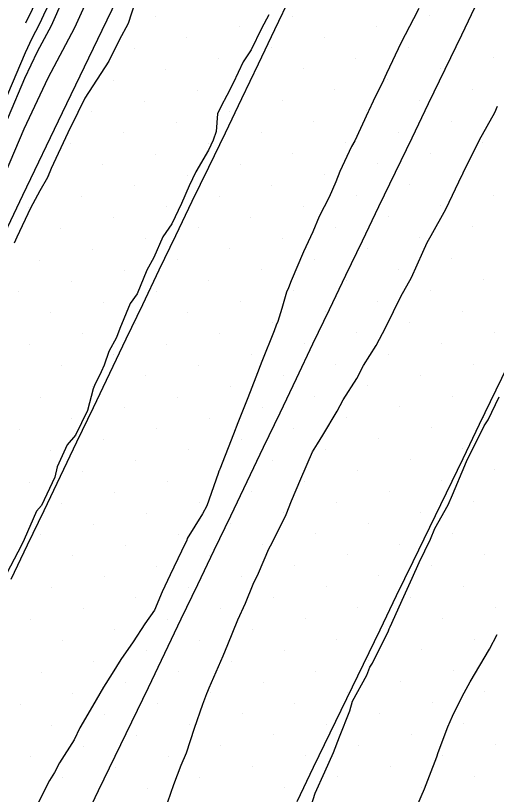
# Model space of a CAD drawing. Extents: x 2354170 to 2357230, y 866100 to 868290.
# Drawn here: x 2355304.6 to 2355336.2, y 866227 to 866278.1 of the extents above; entities that cross this region are included whole.
import ezdxf

# ---------------------------------------------------------------- set-up
doc = ezdxf.new("R2010")
doc.units = 0
for name, color, linetype in [('Default', 7, 'Continuous'), ('DTM Contours Minor', 7, 'Continuous'), ('Exist DTM Breakline', 7, 'Continuous'), ('Exist DTM Scan Elevation Point', 7, 'Continuous'), ('Exist Roads EOP', 7, 'Continuous'), ('PH Exist DTM Breakline', 7, 'Continuous')]:
    doc.layers.add(name, color=color, linetype=linetype)

msp = doc.modelspace()

# ---------------------------------------------------------------- linework, layer by layer
at = {"layer": 'Default'}
for points in [[(2355325.915, 866322.658), (2355316.47, 866301.854), (2355316.131, 866301.076), (2355311.613, 866290.599), (2355307.228, 866279.568), (2355306.602, 866278.454), (2355306.182, 866277.514), (2355305.692, 866276.594), (2355305.248, 866275.652), (2355302.601, 866269.465), (2355300.389, 866265.68), (2355298.499, 866261.311), (2355296.219, 866256.981), (2355295.908, 866256.462), (2355293.954, 866252.056), (2355291.877, 866247.68), (2355289.746, 866243.4), (2355286.357, 866237.869), (2355284.634, 866233.7), (2355283.785, 866232.093)], [(2355313.148, 866281.137), (2355312.023, 866277.578), (2355311.423, 866276.496), (2355310.74, 866275.123), (2355309.175, 866272.677), (2355308.712, 866271.753), (2355308.061, 866270.406), (2355306.97, 866268.064), (2355306.712, 866267.49), (2355306.212, 866266.601), (2355305.603, 866265.461), (2355304.716, 866263.564), (2355304.523, 866263.178)], [(2355310.002, 866280.655), (2355308.5, 866277.295), (2355306.752, 866274.009), (2355305.163, 866270.644), (2355303.936, 866267.774), (2355302.91, 866266.019), (2355300.772, 866261.079), (2355298.194, 866256.182), (2355298.05, 866255.941), (2355295.836, 866250.949), (2355293.482, 866245.99), (2355291.067, 866241.141), (2355289.514, 866238.606), (2355287.512, 866233.762), (2355284.945, 866228.899), (2355282.484, 866224.134)], [(2355321.244, 866278.148), (2355320.768, 866277.252), (2355320.09, 866275.86), (2355319.569, 866275.062), (2355318.896, 866273.668), (2355318.48, 866272.854), (2355318.126, 866272.164), (2355317.868, 866271.654), (2355317.779, 866270.491), (2355317.596, 866269.928), (2355317.285, 866269.281), (2355316.452, 866267.852), (2355316.028, 866266.947), (2355315.524, 866265.773), (2355314.88, 866264.448), (2355314.297, 866263.587), (2355313.693, 866262.225), (2355313.238, 866261.406), (2355312.597, 866259.85), (2355312.156, 866259.206), (2355311.47, 866257.575), (2355311.25, 866256.976), (2355310.756, 866256.057), (2355310.446, 866255.17), (2355310.232, 866254.74), (2355309.803, 866253.835), (2355309.707, 866253.614), (2355309.335, 866252.192), (2355308.56, 866250.576), (2355308.021, 866249.936), (2355307.35, 866248.492), (2355307.203, 866247.815), (2355306.331, 866245.962), (2355305.998, 866245.585), (2355305.195, 866243.741), (2355305.019, 866243.37), (2355304.051, 866241.53)], [(2355324.006, 866226.206), (2355324.296, 866227.086), (2355324.919, 866228.497), (2355325.483, 866229.756), (2355325.882, 866230.785), (2355326.565, 866232.484), (2355326.728, 866233.135), (2355327.685, 866234.836), (2355327.881, 866235.351), (2355328.053, 866235.62), (2355329.091, 866237.749), (2355329.147, 866237.873), (2355329.201, 866238.004), (2355330.102, 866240.005), (2355330.643, 866241.195), (2355331.11, 866242.219), (2355331.851, 866243.752), (2355332.131, 866244.462), (2355333.022, 866246.018), (2355333.3, 866246.671), (2355334.104, 866248.588), (2355334.27, 866248.951), (2355335.226, 866250.857), (2355335.388, 866251.183), (2355335.642, 866251.583), (2355336.353, 866253.095)], [(2355330.668, 866225.552), (2355331.46, 866227.37), (2355331.788, 866228.234), (2355332.262, 866229.484), (2355332.366, 866229.769), (2355333.005, 866231.44), (2355333.296, 866232.151), (2355333.938, 866233.434), (2355334.449, 866234.386), (2355335.088, 866235.472), (2355335.721, 866236.542), (2355336.231, 866237.509)]]:
    msp.add_lwpolyline(points, dxfattribs=at)
at = {"layer": 'DTM Contours Minor'}
for points in [[(2355307.735, 866279.188), (2355306.954, 866277.441), (2355306.045, 866275.732), (2355305.219, 866273.983), (2355303.046, 866268.902), (2355301.229, 866265.793), (2355299.257, 866261.234), (2355296.878, 866256.714), (2355296.622, 866256.288), (2355294.581, 866251.687), (2355292.412, 866247.117), (2355290.186, 866242.647), (2355287.409, 866238.115), (2355285.593, 866233.72), (2355283.264, 866229.31), (2355281.032, 866224.988)], [(2355331.089, 866278.575), (2355330.737, 866277.883), (2355329.932, 866276.344), (2355328.972, 866274.301), (2355328.856, 866274.058), (2355328.776, 866273.876), (2355328.101, 866272.501), (2355327.801, 866271.873), (2355327.757, 866271.787), (2355326.889, 866269.883), (2355326.663, 866269.513), (2355325.903, 866267.878), (2355325.644, 866267.19), (2355325.212, 866266.188), (2355324.545, 866264.919), (2355324.143, 866263.912), (2355323.524, 866262.597), (2355322.723, 866260.695), (2355322.543, 866260.248), (2355322.41, 866259.951), (2355322.096, 866258.893), (2355321.838, 866258.03), (2355321.734, 866257.786), (2355321.587, 866257.413), (2355320.782, 866255.418), (2355320.398, 866254.394), (2355319.871, 866253.023), (2355319.208, 866251.379), (2355318.931, 866250.648), (2355318.023, 866248.341), (2355317.996, 866248.269), (2355317.973, 866248.223), (2355317.924, 866248.056), (2355317.179, 866245.938), (2355316.897, 866245.424), (2355315.89, 866243.804), (2355315.855, 866243.69), (2355315.508, 866242.969), (2355314.761, 866241.416), (2355314.247, 866240.304), (2355313.735, 866239.098), (2355313.105, 866238.211), (2355312.344, 866237.02), (2355311.542, 866235.87), (2355310.955, 866234.941), (2355310.393, 866234.051), (2355309.675, 866232.791), (2355308.848, 866231.384), (2355308.461, 866230.596), (2355307.514, 866229.074), (2355307.171, 866228.452), (2355306.855, 866227.918), (2355305.988, 866226.237)], [(2355314.612, 866226.527), (2355315.02, 866227.65), (2355315.499, 866228.937), (2355315.835, 866229.747), (2355316.364, 866231.363), (2355316.908, 866232.929), (2355317.178, 866233.629), (2355317.243, 866233.779), (2355317.335, 866233.998), (2355318.254, 866236.108), (2355318.559, 866236.849), (2355319.211, 866238.472), (2355319.712, 866239.557), (2355320.221, 866240.802), (2355320.574, 866241.536), (2355321.246, 866243.121), (2355321.462, 866243.521), (2355322.383, 866245.367), (2355322.736, 866246.268), (2355323.351, 866247.723), (2355324.123, 866249.475), (2355324.436, 866250.003), (2355324.782, 866250.585), (2355325.724, 866252.149), (2355326.115, 866252.898), (2355327.017, 866254.291), (2355327.46, 866255.152), (2355328.281, 866256.452), (2355328.933, 866257.671), (2355329.437, 866258.685), (2355329.916, 866259.676), (2355330.601, 866260.912), (2355331.357, 866262.589), (2355331.643, 866263.221), (2355331.897, 866263.687), (2355332.871, 866265.406), (2355333.934, 866267.653), (2355333.952, 866267.688), (2355334.052, 866267.903), (2355334.964, 866269.724), (2355335.068, 866269.948), (2355336.077, 866271.755), (2355336.259, 866272.158)]]:
    msp.add_lwpolyline(points, dxfattribs=at)
at = {"layer": 'Exist DTM Breakline'}
for points in [[(2355304.332, 866241.124), (2355305.414, 866243.377), (2355306.495, 866245.631), (2355307.574, 866247.887), (2355308.653, 866250.142), (2355309.732, 866252.397), (2355310.812, 866254.652), (2355311.892, 866256.906), (2355312.972, 866259.161), (2355314.053, 866261.415), (2355315.136, 866263.669), (2355316.222, 866265.92), (2355317.309, 866268.172), (2355318.395, 866270.423), (2355319.48, 866272.676), (2355320.561, 866274.93), (2355321.642, 866277.184), (2355322.723, 866279.438)], [(2355308.993, 866225.011), (2355310.077, 866227.264), (2355311.164, 866229.515), (2355312.251, 866231.766), (2355313.338, 866234.018), (2355314.421, 866236.271), (2355315.501, 866238.526), (2355316.582, 866240.78), (2355317.662, 866243.034), (2355318.743, 866245.289), (2355319.823, 866247.543), (2355320.904, 866249.798), (2355321.984, 866252.052), (2355323.065, 866254.307), (2355324.145, 866256.561), (2355325.226, 866258.816), (2355326.306, 866261.07), (2355327.387, 866263.325), (2355328.472, 866265.577), (2355329.559, 866267.828), (2355330.645, 866270.08), (2355331.731, 866272.331), (2355332.818, 866274.583), (2355333.904, 866276.835), (2355334.99, 866279.086)], [(2355323.095, 866226.551), (2355324.184, 866228.802), (2355325.273, 866231.052), (2355326.363, 866233.302), (2355327.453, 866235.551), (2355328.543, 866237.801), (2355329.634, 866240.051), (2355330.723, 866242.301), (2355331.812, 866244.551), (2355332.901, 866246.802), (2355333.99, 866249.052), (2355335.078, 866251.303), (2355336.167, 866253.553), (2355337.256, 866255.804)]]:
    msp.add_lwpolyline(points, dxfattribs=at)
at = {"layer": 'Exist DTM Scan Elevation Point'}
for p, q in [((2355322.792, 866278.069), (2355322.792, 866278.069)), ((2355331.806, 866278.101), (2355331.806, 866278.101)), ((2355313.779, 866278.038), (2355313.779, 866278.038)), ((2355319.328, 866277.364), (2355319.328, 866277.364)), ((2355328.342, 866277.395), (2355328.342, 866277.395)), ((2355315.864, 866276.658), (2355315.864, 866276.658)), ((2355324.877, 866276.69), (2355324.877, 866276.69)), ((2355330.427, 866276.016), (2355330.427, 866276.016)), ((2355312.399, 866275.953), (2355312.399, 866275.953)), ((2355321.413, 866275.984), (2355321.413, 866275.984)), ((2355317.949, 866275.279), (2355317.949, 866275.279)), ((2355326.962, 866275.31), (2355326.962, 866275.31)), ((2355335.976, 866275.342), (2355335.976, 866275.342)), ((2355314.484, 866274.573), (2355314.484, 866274.573)), ((2355323.498, 866274.605), (2355323.498, 866274.605)), ((2355332.512, 866274.637), (2355332.512, 866274.637)), ((2355311.02, 866273.868), (2355311.02, 866273.868)), ((2355329.047, 866273.931), (2355329.047, 866273.931)), ((2355316.569, 866273.194), (2355316.569, 866273.194)), ((2355325.583, 866273.225), (2355325.583, 866273.225)), ((2355334.597, 866273.257), (2355334.597, 866273.257)), ((2355313.105, 866272.488), (2355313.105, 866272.488)), ((2355322.119, 866272.52), (2355322.119, 866272.52)), ((2355331.132, 866272.552), (2355331.132, 866272.552)), ((2355309.64, 866271.783), (2355309.64, 866271.783)), ((2355318.654, 866271.814), (2355318.654, 866271.814)), ((2355327.668, 866271.846), (2355327.668, 866271.846)), ((2355315.19, 866271.109), (2355315.19, 866271.109)), ((2355324.204, 866271.141), (2355324.204, 866271.141)), ((2355333.217, 866271.172), (2355333.217, 866271.172)), ((2355311.725, 866270.403), (2355311.725, 866270.403)), ((2355320.739, 866270.435), (2355320.739, 866270.435)), ((2355329.753, 866270.467), (2355329.753, 866270.467)), ((2355308.261, 866269.698), (2355308.261, 866269.698)), ((2355317.275, 866269.729), (2355317.275, 866269.729)), ((2355326.289, 866269.761), (2355326.289, 866269.761)), ((2355335.302, 866269.793), (2355335.302, 866269.793)), ((2355313.81, 866269.024), (2355313.81, 866269.024)), ((2355322.824, 866269.056), (2355322.824, 866269.056)), ((2355331.838, 866269.087), (2355331.838, 866269.087)), ((2355319.36, 866268.35), (2355319.36, 866268.35)), ((2355328.374, 866268.382), (2355328.374, 866268.382)), ((2355310.346, 866268.318), (2355310.346, 866268.318)), ((2355306.881, 866267.613), (2355306.881, 866267.613)), ((2355315.895, 866267.644), (2355315.895, 866267.644)), ((2355324.909, 866267.676), (2355324.909, 866267.676)), ((2355333.923, 866267.708), (2355333.923, 866267.708)), ((2355312.431, 866266.939), (2355312.431, 866266.939)), ((2355321.445, 866266.971), (2355321.445, 866266.971)), ((2355330.459, 866267.002), (2355330.459, 866267.002)), ((2355336.008, 866266.328), (2355336.008, 866266.328)), ((2355308.966, 866266.233), (2355308.966, 866266.233)), ((2355317.98, 866266.265), (2355317.98, 866266.265)), ((2355326.994, 866266.297), (2355326.994, 866266.297)), ((2355305.502, 866265.528), (2355305.502, 866265.528)), ((2355314.516, 866265.559), (2355314.516, 866265.559)), ((2355323.53, 866265.591), (2355323.53, 866265.591)), ((2355332.544, 866265.623), (2355332.544, 866265.623)), ((2355311.051, 866264.854), (2355311.051, 866264.854)), ((2355320.065, 866264.886), (2355320.065, 866264.886)), ((2355329.079, 866264.917), (2355329.079, 866264.917)), ((2355307.587, 866264.148), (2355307.587, 866264.148)), ((2355316.601, 866264.18), (2355316.601, 866264.18)), ((2355325.615, 866264.212), (2355325.615, 866264.212)), ((2355334.629, 866264.243), (2355334.629, 866264.243)), ((2355313.136, 866263.474), (2355313.136, 866263.474)), ((2355322.15, 866263.506), (2355322.15, 866263.506)), ((2355331.164, 866263.538), (2355331.164, 866263.538)), ((2355309.672, 866262.769), (2355309.672, 866262.769)), ((2355318.686, 866262.801), (2355318.686, 866262.801)), ((2355327.7, 866262.832), (2355327.7, 866262.832)), ((2355306.208, 866262.063), (2355306.208, 866262.063)), ((2355315.221, 866262.095), (2355315.221, 866262.095)), ((2355324.235, 866262.127), (2355324.235, 866262.127)), ((2355333.249, 866262.158), (2355333.249, 866262.158)), ((2355311.757, 866261.389), (2355311.757, 866261.389)), ((2355320.771, 866261.421), (2355320.771, 866261.421)), ((2355329.785, 866261.453), (2355329.785, 866261.453)), ((2355308.293, 866260.684), (2355308.293, 866260.684)), ((2355317.306, 866260.716), (2355317.306, 866260.716)), ((2355326.32, 866260.747), (2355326.32, 866260.747)), ((2355335.334, 866260.779), (2355335.334, 866260.779)), ((2355304.828, 866259.978), (2355304.828, 866259.978)), ((2355313.842, 866260.01), (2355313.842, 866260.01)), ((2355322.856, 866260.042), (2355322.856, 866260.042)), ((2355331.87, 866260.073), (2355331.87, 866260.073)), ((2355310.378, 866259.304), (2355310.378, 866259.304)), ((2355319.391, 866259.336), (2355319.391, 866259.336)), ((2355328.405, 866259.368), (2355328.405, 866259.368)), ((2355324.941, 866258.662), (2355324.941, 866258.662)), ((2355333.955, 866258.694), (2355333.955, 866258.694)), ((2355306.913, 866258.599), (2355306.913, 866258.599)), ((2355315.927, 866258.631), (2355315.927, 866258.631)), ((2355312.463, 866257.925), (2355312.463, 866257.925)), ((2355321.476, 866257.957), (2355321.476, 866257.957)), ((2355330.49, 866257.988), (2355330.49, 866257.988)), ((2355308.998, 866257.219), (2355308.998, 866257.219)), ((2355318.012, 866257.251), (2355318.012, 866257.251)), ((2355327.026, 866257.283), (2355327.026, 866257.283)), ((2355336.04, 866257.315), (2355336.04, 866257.315)), ((2355332.575, 866256.609), (2355332.575, 866256.609)), ((2355305.534, 866256.514), (2355305.534, 866256.514)), ((2355314.548, 866256.546), (2355314.548, 866256.546)), ((2355323.561, 866256.577), (2355323.561, 866256.577)), ((2355311.083, 866255.84), (2355311.083, 866255.84)), ((2355320.097, 866255.872), (2355320.097, 866255.872)), ((2355329.111, 866255.903), (2355329.111, 866255.903)), ((2355307.619, 866255.134), (2355307.619, 866255.134)), ((2355316.633, 866255.166), (2355316.633, 866255.166)), ((2355325.646, 866255.198), (2355325.646, 866255.198)), ((2355334.66, 866255.23), (2355334.66, 866255.23)), ((2355313.168, 866254.461), (2355313.168, 866254.461)), ((2355322.182, 866254.492), (2355322.182, 866254.492)), ((2355331.196, 866254.524), (2355331.196, 866254.524)), ((2355309.704, 866253.755), (2355309.704, 866253.755)), ((2355318.718, 866253.787), (2355318.718, 866253.787)), ((2355327.731, 866253.818), (2355327.731, 866253.818)), ((2355306.239, 866253.05), (2355306.239, 866253.05)), ((2355315.253, 866253.081), (2355315.253, 866253.081)), ((2355324.267, 866253.113), (2355324.267, 866253.113)), ((2355333.281, 866253.145), (2355333.281, 866253.145)), ((2355311.789, 866252.376), (2355311.789, 866252.376)), ((2355320.803, 866252.407), (2355320.803, 866252.407)), ((2355329.816, 866252.439), (2355329.816, 866252.439)), ((2355308.324, 866251.67), (2355308.324, 866251.67)), ((2355317.338, 866251.702), (2355317.338, 866251.702)), ((2355326.352, 866251.733), (2355326.352, 866251.733)), ((2355335.366, 866251.765), (2355335.366, 866251.765)), ((2355313.874, 866250.996), (2355313.874, 866250.996)), ((2355322.888, 866251.028), (2355322.888, 866251.028)), ((2355331.901, 866251.06), (2355331.901, 866251.06)), ((2355304.86, 866250.965), (2355304.86, 866250.965)), ((2355310.409, 866250.291), (2355310.409, 866250.291)), ((2355319.423, 866250.322), (2355319.423, 866250.322)), ((2355328.437, 866250.354), (2355328.437, 866250.354)), ((2355306.945, 866249.585), (2355306.945, 866249.585)), ((2355315.959, 866249.617), (2355315.959, 866249.617)), ((2355324.972, 866249.648), (2355324.972, 866249.648)), ((2355333.986, 866249.68), (2355333.986, 866249.68)), ((2355321.508, 866248.943), (2355321.508, 866248.943)), ((2355330.522, 866248.975), (2355330.522, 866248.975)), ((2355312.494, 866248.911), (2355312.494, 866248.911)), ((2355309.03, 866248.206), (2355309.03, 866248.206)), ((2355318.044, 866248.237), (2355318.044, 866248.237)), ((2355327.057, 866248.269), (2355327.057, 866248.269)), ((2355336.071, 866248.301), (2355336.071, 866248.301)), ((2355305.565, 866247.5), (2355305.565, 866247.5)), ((2355314.579, 866247.532), (2355314.579, 866247.532)), ((2355323.593, 866247.563), (2355323.593, 866247.563)), ((2355332.607, 866247.595), (2355332.607, 866247.595)), ((2355329.142, 866246.89), (2355329.142, 866246.89)), ((2355311.115, 866246.826), (2355311.115, 866246.826)), ((2355320.129, 866246.858), (2355320.129, 866246.858)), ((2355307.65, 866246.121), (2355307.65, 866246.121)), ((2355316.664, 866246.152), (2355316.664, 866246.152)), ((2355325.678, 866246.184), (2355325.678, 866246.184)), ((2355334.692, 866246.216), (2355334.692, 866246.216)), ((2355313.2, 866245.447), (2355313.2, 866245.447)), ((2355322.214, 866245.478), (2355322.214, 866245.478)), ((2355331.227, 866245.51), (2355331.227, 866245.51)), ((2355309.735, 866244.741), (2355309.735, 866244.741)), ((2355318.749, 866244.773), (2355318.749, 866244.773)), ((2355327.763, 866244.805), (2355327.763, 866244.805)), ((2355306.271, 866244.036), (2355306.271, 866244.036)), ((2355315.285, 866244.067), (2355315.285, 866244.067)), ((2355324.299, 866244.099), (2355324.299, 866244.099)), ((2355333.312, 866244.131), (2355333.312, 866244.131)), ((2355311.82, 866243.362), (2355311.82, 866243.362)), ((2355320.834, 866243.393), (2355320.834, 866243.393)), ((2355329.848, 866243.425), (2355329.848, 866243.425)), ((2355308.356, 866242.656), (2355308.356, 866242.656)), ((2355317.37, 866242.688), (2355317.37, 866242.688)), ((2355326.384, 866242.72), (2355326.384, 866242.72)), ((2355335.397, 866242.751), (2355335.397, 866242.751)), ((2355304.892, 866241.951), (2355304.892, 866241.951)), ((2355313.905, 866241.982), (2355313.905, 866241.982)), ((2355322.919, 866242.014), (2355322.919, 866242.014)), ((2355331.933, 866242.046), (2355331.933, 866242.046)), ((2355310.441, 866241.277), (2355310.441, 866241.277)), ((2355319.455, 866241.308), (2355319.455, 866241.308)), ((2355328.469, 866241.34), (2355328.469, 866241.34)), ((2355306.977, 866240.571), (2355306.977, 866240.571)), ((2355315.99, 866240.603), (2355315.99, 866240.603)), ((2355325.004, 866240.635), (2355325.004, 866240.635)), ((2355334.018, 866240.666), (2355334.018, 866240.666)), ((2355312.526, 866239.897), (2355312.526, 866239.897)), ((2355321.54, 866239.929), (2355321.54, 866239.929)), ((2355330.554, 866239.961), (2355330.554, 866239.961)), ((2355318.075, 866239.224), (2355318.075, 866239.224)), ((2355327.089, 866239.255), (2355327.089, 866239.255)), ((2355336.103, 866239.287), (2355336.103, 866239.287)), ((2355309.062, 866239.192), (2355309.062, 866239.192)), ((2355305.597, 866238.486), (2355305.597, 866238.486)), ((2355314.611, 866238.518), (2355314.611, 866238.518)), ((2355323.625, 866238.55), (2355323.625, 866238.55)), ((2355332.639, 866238.581), (2355332.639, 866238.581)), ((2355311.147, 866237.812), (2355311.147, 866237.812)), ((2355320.16, 866237.844), (2355320.16, 866237.844)), ((2355329.174, 866237.876), (2355329.174, 866237.876)), ((2355334.724, 866237.202), (2355334.724, 866237.202)), ((2355307.682, 866237.107), (2355307.682, 866237.107)), ((2355316.696, 866237.139), (2355316.696, 866237.139)), ((2355325.71, 866237.17), (2355325.71, 866237.17)), ((2355313.231, 866236.433), (2355313.231, 866236.433)), ((2355322.245, 866236.465), (2355322.245, 866236.465)), ((2355331.259, 866236.496), (2355331.259, 866236.496)), ((2355309.767, 866235.727), (2355309.767, 866235.727)), ((2355318.781, 866235.759), (2355318.781, 866235.759)), ((2355327.795, 866235.791), (2355327.795, 866235.791)), ((2355306.303, 866235.022), (2355306.303, 866235.022)), ((2355315.316, 866235.054), (2355315.316, 866235.054)), ((2355324.33, 866235.085), (2355324.33, 866235.085)), ((2355333.344, 866235.117), (2355333.344, 866235.117)), ((2355311.852, 866234.348), (2355311.852, 866234.348)), ((2355320.866, 866234.38), (2355320.866, 866234.38)), ((2355329.88, 866234.411), (2355329.88, 866234.411)), ((2355308.388, 866233.642), (2355308.388, 866233.642)), ((2355317.401, 866233.674), (2355317.401, 866233.674)), ((2355326.415, 866233.706), (2355326.415, 866233.706)), ((2355335.429, 866233.737), (2355335.429, 866233.737)), ((2355304.923, 866232.937), (2355304.923, 866232.937)), ((2355313.937, 866232.969), (2355313.937, 866232.969)), ((2355322.951, 866233), (2355322.951, 866233)), ((2355331.965, 866233.032), (2355331.965, 866233.032)), ((2355310.473, 866232.263), (2355310.473, 866232.263)), ((2355319.486, 866232.295), (2355319.486, 866232.295)), ((2355328.5, 866232.326), (2355328.5, 866232.326)), ((2355307.008, 866231.557), (2355307.008, 866231.557)), ((2355316.022, 866231.589), (2355316.022, 866231.589)), ((2355325.036, 866231.621), (2355325.036, 866231.621)), ((2355334.05, 866231.652), (2355334.05, 866231.652)), ((2355312.558, 866230.884), (2355312.558, 866230.884)), ((2355321.571, 866230.915), (2355321.571, 866230.915)), ((2355330.585, 866230.947), (2355330.585, 866230.947)), ((2355309.093, 866230.178), (2355309.093, 866230.178)), ((2355318.107, 866230.21), (2355318.107, 866230.21)), ((2355327.121, 866230.241), (2355327.121, 866230.241)), ((2355336.135, 866230.273), (2355336.135, 866230.273)), ((2355323.656, 866229.536), (2355323.656, 866229.536)), ((2355332.67, 866229.567), (2355332.67, 866229.567)), ((2355305.629, 866229.472), (2355305.629, 866229.472)), ((2355314.643, 866229.504), (2355314.643, 866229.504)), ((2355311.178, 866228.799), (2355311.178, 866228.799)), ((2355320.192, 866228.83), (2355320.192, 866228.83)), ((2355329.206, 866228.862), (2355329.206, 866228.862)), ((2355307.714, 866228.093), (2355307.714, 866228.093)), ((2355316.728, 866228.125), (2355316.728, 866228.125)), ((2355325.741, 866228.156), (2355325.741, 866228.156)), ((2355334.755, 866228.188), (2355334.755, 866228.188)), ((2355331.291, 866227.483), (2355331.291, 866227.483)), ((2355313.263, 866227.419), (2355313.263, 866227.419)), ((2355322.277, 866227.451), (2355322.277, 866227.451))]:
    msp.add_line(p, q, dxfattribs=at)
at = {"layer": 'Exist Roads EOP'}
msp.add_lwpolyline([(2355312.899, 866282.53), (2355310.294, 866277.125), (2355307.69, 866271.719), (2355305.09, 866266.312), (2355302.495, 866260.902), (2355299.906, 866255.489), (2355297.326, 866250.072), (2355294.754, 866244.652), (2355292.186, 866239.229), (2355289.618, 866233.807), (2355287.046, 866228.386), (2355284.467, 866222.968), (2355281.878, 866217.555), (2355279.279, 866212.148), (2355276.672, 866206.744), (2355274.06, 866201.342), (2355271.446, 866195.941), (2355268.832, 866190.541), (2355266.221, 866185.139), (2355263.614, 866179.735), (2355261.649, 866175.655)], dxfattribs=at)
at = {"layer": 'PH Exist DTM Breakline'}
msp.add_lwpolyline([(2355493.481, 866667.653), (2355482.335, 866644.759), (2355460.278, 866598.533), (2355441.015, 866560.468), (2355418.38, 866513.657), (2355393.36, 866459.386), (2355366.298, 866402.738), (2355340.515, 866350.712), (2355316.886, 866301.426), (2355305.28, 866277.599)], dxfattribs=at)

doc.saveas('drawing.dxf')
